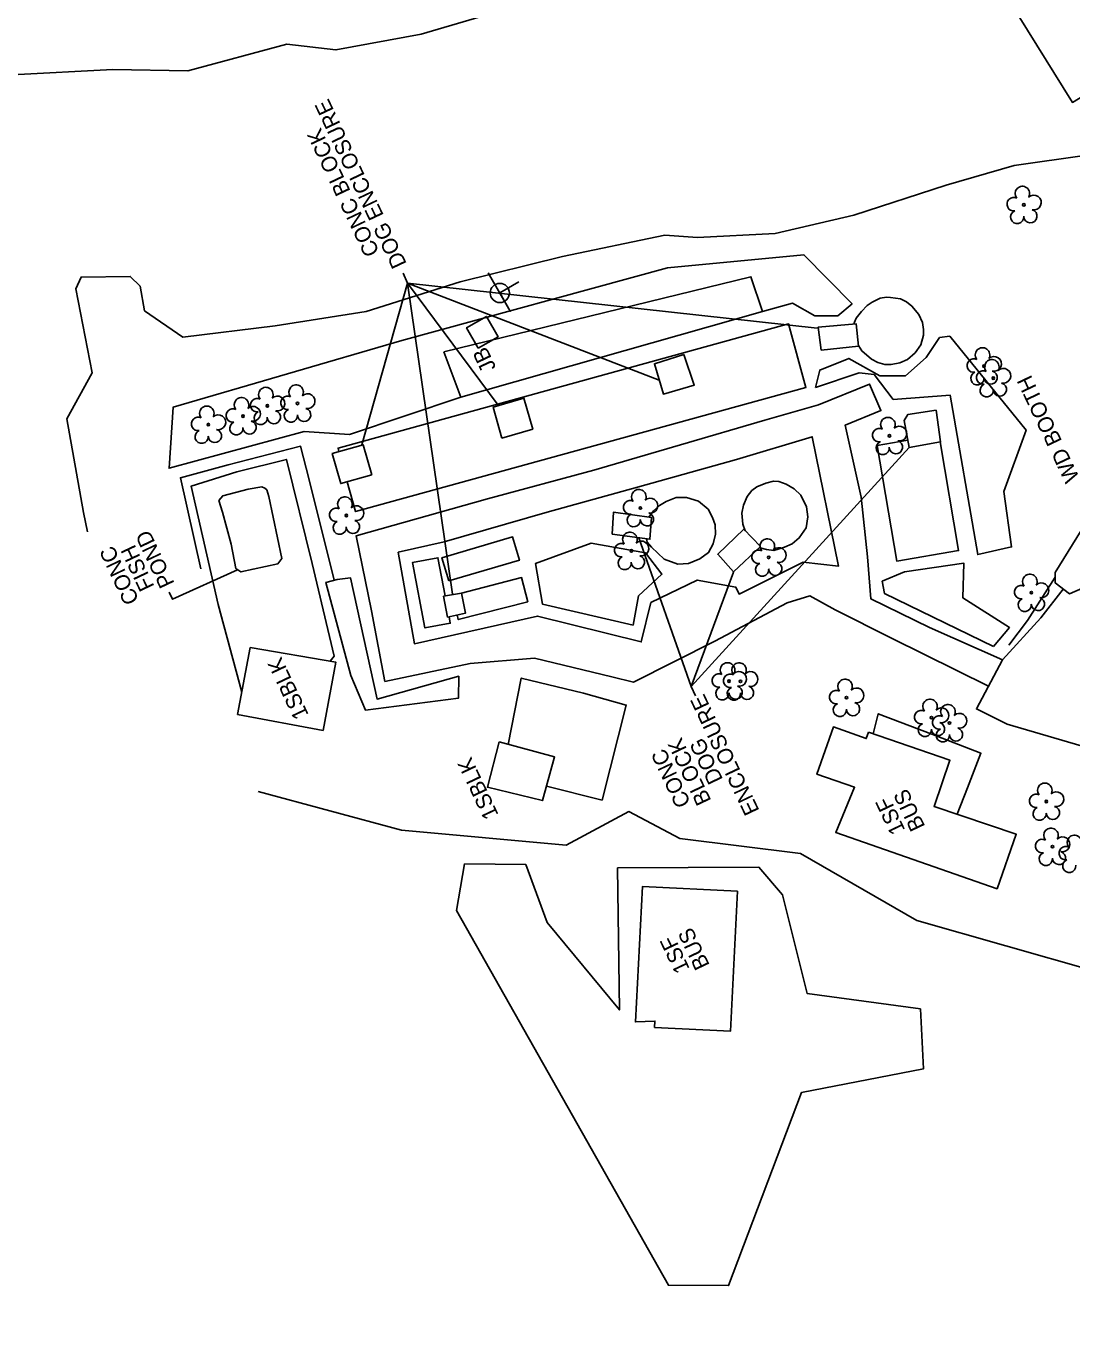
# Model space of a CAD drawing. Extents: x 472260 to 482161, y 489063 to 507124.
# Drawn here: x 473872.7 to 474139.9, y 505102.8 to 505438.9 of the extents above; entities that cross this region are included whole.
import ezdxf

# ---------------------------------------------------------------- set-up
doc = ezdxf.new("R2010")
doc.units = 0
for name, color, linetype in [('Exist Plan Preparation Watershed Blue', 7, 'Continuous'), ('Exist Structure Minor Drop Inlet Cogo Elevation', 7, 'Continuous'), ('Prop Drainage Structure Drop Inlet Grate 2 Narrow Slots and Flat Grates 840 29 CELL', 7, 'Continuous'), ('Prop Drainage Structure Drop Inlet Grate 2 Wide Slots and Flat Grates 840 20 Label', 7, 'Continuous'), ('Prop Drainage Structure Outlet Berm Ditch 850 10 CELL', 7, 'Continuous'), ('Prop Drainage Structure Pipe RCP 18in Class III', 7, 'Continuous'), ('Prop Drainage Structure Pipe RCP 60in Class III', 7, 'Continuous'), ('Prop Drainage Structure Pipe RCP 72in Class III', 7, 'Continuous'), ('Prop Drainage Structure Tops and Inverts LABEL', 7, 'Continuous'), ('Prop Earthen Structure Base Ditch Lateral Detail Label', 7, 'Continuous'), ('Prop Earthen Structure Berm Ditch Detail CELL', 7, 'Continuous'), ('Prop Earthen Structure Ditch Flow Line', 7, 'Continuous'), ('Prop Erosion Rip Rap Pad at Outlet Label', 7, 'Continuous'), ('Prop SS Fill Line', 7, 'Continuous')]:
    doc.layers.add(name, color=color, linetype=linetype)

msp = doc.modelspace()

# ---------------------------------------------------------------- linework, layer by layer
at = {"layer": 'Exist Plan Preparation Watershed Blue'}
for points in [[(474085.39, 505357.37), (474086.32, 505355.96), (474088.72, 505353.91), (474090.38, 505352.98), (474092.13, 505352.54), (474093.82, 505352.51), (474096.01, 505352.93), (474097.94, 505353.78), (474099.88, 505355.48), (474101.4, 505357.55), (474102.06, 505359.97), (474102.05, 505361.49), (474101.76, 505363.22), (474100.82, 505365.29), (474099.1, 505367.42), (474097.69, 505368.51), (474096.2, 505369.26), (474093.6, 505369.66), (474092.6, 505369.68), (474091.01, 505369.47), (474088.95, 505368.44), (474087.64, 505367.54), (474086.18, 505366.09), (474084.84, 505364.37), (474084.41, 505363.32), (474084.25, 505362.8)], [(473952.64, 505330.25), (473952.39, 505331.17), (474067.54, 505362.88), (474072.01, 505346.65), (473956.86, 505314.94), (473954.77, 505322.53)], [(474122.26, 505277.08), (474103.57, 505285.28), (474088.62, 505292.61), (474087.69, 505303.38), (474086.08, 505318.64), (474082.02, 505336.99), (474091.15, 505340.73), (474088.28, 505347.5), (474075.19, 505342.23), (474061.51, 505338.32), (474039.95, 505331.98), (474017.79, 505325.5), (473990.6, 505318.18), (473957.05, 505308.77), (473960.91, 505289.55), (473964.38, 505271.52), (473986.19, 505276.1), (474002.61, 505277.49), (474022.4, 505272.67), (474027.88, 505271.35), (474048.74, 505281.83), (474067.16, 505291.58), (474072.99, 505293.42), (474079.5, 505289.8), (474093.88, 505282.61), (474118.82, 505270.27)], [(473967.74, 505304.59), (473971.91, 505281.15), (474003.34, 505288.21), (474029.9, 505281.64), (474032.38, 505291.67), (474044.22, 505297.44), (474054.1, 505295.61), (474054.9, 505293.85), (474071.28, 505302.04), (474080.34, 505300.98), (474073.6, 505334.03), (474054.22, 505328.2), (474028.95, 505321.13), (474005.85, 505314.81), (473979.54, 505307.19), (473967.74, 505304.59)], [(474106.32, 505332.73), (474111.01, 505304.96), (474095.19, 505302.28), (474090.2, 505331.81), (474098.05, 505333.14)], [(473950.39, 505276.71), (473951.38, 505277.99), (473945.8, 505301.64), (473939.18, 505328.24), (473926.56, 505325.08), (473914.88, 505321.42), (473921.77, 505291.21), (473927.79, 505268.77)], [(474056.47, 505310), (474055.84, 505311.72), (474055.65, 505314.5), (474056, 505316.54), (474056.96, 505318.8), (474058.19, 505320.3), (474059.45, 505321.28), (474061.75, 505322.16), (474063.69, 505322.68), (474065.04, 505322.63), (474066.96, 505321.91), (474069, 505320.77), (474070.68, 505319.16), (474072.1, 505316.16), (474072.51, 505313.61), (474072.07, 505310.74), (474070.3, 505308.21), (474068.49, 505306.7), (474066.5, 505305.86), (474063.75, 505304.99), (474061.95, 505305.2), (474060.3, 505305.65), (474060.07, 505305.74)], [(474032.52, 505305.86), (474035.76, 505302.76), (474039.26, 505301.49), (474041.97, 505301.7), (474044.88, 505302.87), (474047.1, 505304.44), (474048.32, 505306.67), (474048.88, 505309.17), (474048.8, 505311.53), (474048.14, 505313.38), (474046.98, 505315.56), (474044.57, 505317.55), (474041.49, 505318.49), (474038.86, 505318.53), (474036.29, 505317.52), (474034.55, 505316.45), (474032.99, 505315.09), (474031.86, 505313.49)], [(474031.22, 505307.97), (474031.45, 505307.11), (474032.52, 505305.86)], [(473980.76, 505288.05), (473981.07, 505286.38), (473974.62, 505285.18), (473971.47, 505301.94), (473977.92, 505303.14), (473979.76, 505293.37)], [(473982.81, 505288.51), (473983.12, 505287.31), (474000.88, 505291.9), (473999.29, 505298.07), (473983.99, 505294.12)], [(473995.89, 505255.43), (473999.23, 505272.37), (474015.12, 505268.52), (474026.08, 505265.49), (474019.87, 505241.21), (474005.65, 505244.74)], [(474089.19, 505258.13), (474090.48, 505263.28), (474104.21, 505258.09), (474116.71, 505253.18), (474113.33, 505244.37), (474110.68, 505237.57)]]:
    msp.add_lwpolyline(points, dxfattribs=at)
msp.add_lwpolyline([(473980.68, 505297.19), (473998.77, 505302.51), (473997.02, 505308.45), (473978.93, 505303.14)], close=True, dxfattribs=at)
at = {"layer": 'Exist Structure Minor Drop Inlet Cogo Elevation'}
msp.add_arc((472721.75, 504540.63), 1732.75, 27.59346, 37.45515, dxfattribs=at)
at = {"layer": 'Prop Drainage Structure Drop Inlet Grate 2 Narrow Slots and Flat Grates 840 29 CELL'}
for points in [[(473958.48, 505331.94), (473970.13, 505373.26), (473969.05, 505375.82)], [(474074.87, 505361.79), (473970.13, 505373.26), (473969.05, 505375.82)], [(473981.62, 505293.86), (473970.13, 505373.26), (473969.05, 505375.82)], [(473993.34, 505342.08), (473970.13, 505373.26), (473969.05, 505375.82)], [(474034.45, 505348.51), (473970.13, 505373.26), (473969.05, 505375.82)], [(474098.4, 505331.26), (474042.63, 505270.2), (474043.75, 505267.88)], [(474029.26, 505308.21), (474042.63, 505270.2), (474043.75, 505267.88)], [(473926.67, 505300.06), (473910.07, 505292.53), (473909.19, 505294.37)], [(474053.48, 505299.46), (474042.63, 505270.2), (474043.75, 505267.88)]]:
    msp.add_lwpolyline(points, dxfattribs=at)
at = {"layer": 'Prop Drainage Structure Drop Inlet Grate 2 Wide Slots and Flat Grates 840 20 Label'}
for p, q in [((474127.7, 505393.3), (474127.7, 505393.3)), ((474117.51, 505352.07), (474117.51, 505352.07)), ((474119.89, 505349.03), (474119.89, 505349.03)), ((473934.33, 505341.95), (473934.33, 505341.95)), ((473942.05, 505342.56), (473942.05, 505342.56)), ((473919.23, 505337.15), (473919.23, 505337.15)), ((473928.11, 505339.32), (473928.11, 505339.32)), ((474093.33, 505334.28), (474093.33, 505334.28)), ((473954.53, 505313.94), (473954.53, 505313.94)), ((474029.68, 505315.85), (474029.68, 505315.85)), ((474027.38, 505304.9), (474027.38, 505304.9)), ((474062.49, 505303.22), (474062.49, 505303.22)), ((474129.62, 505294.21), (474129.62, 505294.21)), ((474052.34, 505271.59), (474052.34, 505271.59)), ((474055.27, 505271.54), (474055.27, 505271.54)), ((474082.36, 505267.37), (474082.36, 505267.37)), ((474104.09, 505262.27), (474104.09, 505262.27)), ((474108.68, 505260.89), (474108.68, 505260.89)), ((474133.44, 505240.84), (474133.44, 505240.84)), ((474135.01, 505229.31), (474135.01, 505229.31))]:
    msp.add_line(p, q, dxfattribs=at)
for centre in [(474127.7, 505393.3), (474117.51, 505352.07), (474119.89, 505349.03), (473934.33, 505341.95), (473942.05, 505342.56), (473919.23, 505337.15), (473928.11, 505339.32), (474093.33, 505334.28), (473954.53, 505313.94), (474029.68, 505315.85), (474027.38, 505304.9), (474062.49, 505303.22), (474129.62, 505294.21), (474052.34, 505271.59), (474055.27, 505271.54), (474082.36, 505267.37), (474104.09, 505262.27), (474108.68, 505260.89), (474133.44, 505240.84), (474135.01, 505229.31)]:
    msp.add_circle(centre, 0.326, dxfattribs=at)
for centre, radius, start, end in [((474127.32, 505396.18), 1.86, 330.1651, 219.7134), ((474125.1, 505393.46), 1.73, 62.6636, 279.3457), ((474130.25, 505393.89), 1.9, 257.1011, 134.1999), ((474126, 505390.18), 1.69, 111.5671, 6.231), ((474129.37, 505390.41), 1.7, 181.2822, 74.56), ((474114.91, 505352.22), 1.73, 62.6636, 279.3457), ((474117.13, 505354.94), 1.86, 330.1651, 219.7134), ((474119.51, 505351.9), 1.86, 330.1651, 219.7134), ((474120.06, 505352.66), 1.9, 257.1011, 134.1999), ((474115.81, 505348.95), 1.69, 111.5671, 6.231), ((474117.29, 505349.18), 1.73, 62.6636, 279.3457), ((474119.19, 505349.17), 1.7, 181.2822, 74.56), ((474122.44, 505349.61), 1.9, 257.1011, 134.1999), ((473941.67, 505345.44), 1.86, 330.1651, 219.7134), ((474118.19, 505345.91), 1.69, 111.5671, 6.231), ((474121.56, 505346.13), 1.7, 181.2822, 74.56), ((473927.72, 505342.19), 1.86, 330.1651, 219.7134), ((473931.73, 505342.1), 1.73, 62.6636, 279.3457), ((473933.95, 505344.82), 1.86, 330.1651, 219.7134), ((473936.88, 505342.54), 1.9, 257.1011, 134.1999), ((473939.45, 505342.72), 1.73, 62.6636, 279.3457), ((473944.6, 505343.15), 1.9, 257.1011, 134.1999), ((473918.85, 505340.03), 1.86, 330.1651, 219.7134), ((473925.5, 505339.47), 1.73, 62.6636, 279.3457), ((473930.65, 505339.91), 1.9, 257.1011, 134.1999), ((473932.63, 505338.83), 1.69, 111.5671, 6.231), ((473936, 505339.05), 1.7, 181.2822, 74.56), ((473940.35, 505339.44), 1.69, 111.5671, 6.231), ((473943.73, 505339.66), 1.7, 181.2822, 74.56), ((473916.63, 505337.31), 1.73, 62.6636, 279.3457), ((473921.78, 505337.74), 1.9, 257.1011, 134.1999), ((473926.4, 505336.2), 1.69, 111.5671, 6.231), ((473929.78, 505336.42), 1.7, 181.2822, 74.56), ((474092.95, 505337.15), 1.86, 330.1651, 219.7134), ((473917.53, 505334.03), 1.69, 111.5671, 6.231), ((473920.9, 505334.25), 1.7, 181.2822, 74.56), ((474090.73, 505334.43), 1.73, 62.6636, 279.3457), ((474095.88, 505334.87), 1.9, 257.1011, 134.1999), ((474091.63, 505331.16), 1.69, 111.5671, 6.231), ((474095, 505331.38), 1.7, 181.2822, 74.56), ((474029.29, 505318.73), 1.86, 330.1651, 219.7134), ((473954.15, 505316.81), 1.86, 330.1651, 219.7134), ((474027.07, 505316.01), 1.73, 62.6636, 279.3457), ((474032.23, 505316.44), 1.9, 257.1011, 134.1999), ((473951.93, 505314.09), 1.73, 62.6636, 279.3457), ((473957.08, 505314.52), 1.9, 257.1011, 134.1999), ((474027.97, 505312.73), 1.69, 111.5671, 6.231), ((474031.35, 505312.95), 1.7, 181.2822, 74.56), ((473952.83, 505310.81), 1.69, 111.5671, 6.231), ((473956.2, 505311.04), 1.7, 181.2822, 74.56), ((474024.78, 505305.06), 1.73, 62.6636, 279.3457), ((474027, 505307.78), 1.86, 330.1651, 219.7134), ((474029.93, 505305.49), 1.9, 257.1011, 134.1999), ((474062.11, 505306.1), 1.86, 330.1651, 219.7134), ((474025.68, 505301.78), 1.69, 111.5671, 6.231), ((474029.05, 505302), 1.7, 181.2822, 74.56), ((474059.89, 505303.38), 1.73, 62.6636, 279.3457), ((474065.04, 505303.81), 1.9, 257.1011, 134.1999), ((474060.79, 505300.1), 1.69, 111.5671, 6.231), ((474064.16, 505300.32), 1.7, 181.2822, 74.56), ((474129.23, 505297.08), 1.86, 330.1651, 219.7134), ((474132.17, 505294.8), 1.9, 257.1011, 134.1999), ((474127.01, 505294.36), 1.73, 62.6636, 279.3457), ((474127.91, 505291.09), 1.69, 111.5671, 6.231), ((474131.29, 505291.31), 1.7, 181.2822, 74.56), ((474049.74, 505271.74), 1.73, 62.6636, 279.3457), ((474051.96, 505274.46), 1.86, 330.1651, 219.7134), ((474052.66, 505271.69), 1.73, 62.6636, 279.3457), ((474054.89, 505274.41), 1.86, 330.1651, 219.7134), ((474054.89, 505272.18), 1.9, 257.1011, 134.1999), ((474057.82, 505272.13), 1.9, 257.1011, 134.1999), ((474050.64, 505268.47), 1.69, 111.5671, 6.231), ((474053.57, 505268.42), 1.69, 111.5671, 6.231), ((474054.01, 505268.69), 1.7, 181.2822, 74.56), ((474056.94, 505268.64), 1.7, 181.2822, 74.56), ((474081.98, 505270.24), 1.86, 330.1651, 219.7134), ((474084.91, 505267.95), 1.9, 257.1011, 134.1999), ((474079.76, 505267.52), 1.73, 62.6636, 279.3457), ((474103.7, 505265.14), 1.86, 330.1651, 219.7134), ((474080.66, 505264.25), 1.69, 111.5671, 6.231), ((474084.04, 505264.47), 1.7, 181.2822, 74.56), ((474101.48, 505262.42), 1.73, 62.6636, 279.3457), ((474106.64, 505262.86), 1.9, 257.1011, 134.1999), ((474108.29, 505263.76), 1.86, 330.1651, 219.7134), ((474111.22, 505261.48), 1.9, 257.1011, 134.1999), ((474102.38, 505259.15), 1.69, 111.5671, 6.231), ((474105.76, 505259.37), 1.7, 181.2822, 74.56), ((474106.07, 505261.04), 1.73, 62.6636, 279.3457), ((474110.35, 505257.99), 1.7, 181.2822, 74.56), ((474106.97, 505257.77), 1.69, 111.5671, 6.231), ((474133.05, 505243.71), 1.86, 330.1651, 219.7134), ((474135.99, 505241.43), 1.9, 257.1011, 134.1999), ((474130.83, 505240.99), 1.73, 62.6636, 279.3457), ((474135.11, 505237.94), 1.7, 181.2822, 74.56), ((474131.73, 505237.72), 1.69, 111.5671, 6.231), ((474134.62, 505232.19), 1.86, 330.1651, 219.7134), ((474132.4, 505229.47), 1.73, 62.6636, 279.3457), ((474137.56, 505229.9), 1.9, 257.1011, 134.1999), ((474138.4, 505227.64), 1.73, 62.6636, 279.3457), ((474140.62, 505230.36), 1.86, 330.1651, 219.7134), ((474133.3, 505226.19), 1.69, 111.5671, 6.231), ((474136.68, 505226.41), 1.7, 181.2822, 74.56), ((474139.3, 505224.37), 1.69, 111.5671, 6.231)]:
    msp.add_arc(centre, radius, start, end, dxfattribs=at)
at = {"layer": 'Prop Drainage Structure Pipe RCP 18in Class III'}
for points in [[(473816.42, 505415.8), (473837.36, 505419.29), (473869.01, 505426.53), (473894.79, 505427.86), (473913.99, 505427.52), (473939.29, 505434.34), (473951.85, 505432.89), (473973.66, 505436.95), (474000.87, 505444.96), (474016.81, 505450.81), (474034.45, 505461.6), (474042.25, 505464.97), (474058.91, 505465.18), (474070.04, 505466.37), (474074.06, 505468.28), (474075.38, 505473.13), (474075.38, 505478.33), (474066.64, 505501.67)], [(474143.83, 505405.99), (474125.24, 505403.34), (474107.83, 505398.33), (474084.22, 505390.66), (474064.09, 505386.02), (474044.24, 505384.93), (474035.93, 505385.56), (474009.8, 505380.07), (473983.65, 505373.67), (473959.56, 505366.06), (473936.34, 505362.37), (473912.69, 505359.51), (473902.96, 505366.22), (473901.85, 505372.5), (473899.27, 505375), (473886.7, 505374.83), (473885.41, 505371.83), (473889.52, 505350.42), (473883.05, 505338.64), (473887.34, 505314.69), (473888.38, 505309.77)]]:
    msp.add_lwpolyline(points, dxfattribs=at)
at = {"layer": 'Prop Drainage Structure Pipe RCP 72in Class III'}
msp.add_line((474128.62, 505287.13), (474123.89, 505280.81), dxfattribs=at)
msp.add_lwpolyline([(474135.7, 505298.16), (474128.62, 505287.13)], dxfattribs=at)
at = {"layer": 'Prop Drainage Structure Tops and Inverts LABEL'}
for points in [[(473983.78, 505344.15), (473955.3, 505334.66), (473943.77, 505335.42), (473909.19, 505326.01), (473910.24, 505341.59), (473968.69, 505358.68), (474036.58, 505377.19), (474071.47, 505380.56), (474083.81, 505368.02), (474080.16, 505364.97), (474074.23, 505364.97), (474068.6, 505368.17), (474060.92, 505366.04)], [(474074.41, 505346.6), (474075.53, 505351.06), (474082.94, 505354.08), (474090.86, 505349.61), (474097.42, 505349.65), (474102.69, 505354.3), (474106.14, 505359.43), (474108.76, 505359.72), (474128.29, 505335.74), (474122.61, 505320.04), (474124.54, 505305.91), (474115.89, 505303.94), (474108.9, 505344.67), (474094.26, 505343.6)], [(474094.26, 505343.6), (474089.4, 505349.98), (474085.57, 505350.35), (474074.41, 505346.6)], [(474027.83, 505285.88), (474004.67, 505291.26), (474002.9, 505301.66), (474017.12, 505306.82), (474031.02, 505304.36), (474035.18, 505298.93), (474029.21, 505293.4), (474027.83, 505285.88)], [(474091.45, 505297.12), (474097.18, 505299.54), (474112.32, 505301.75), (474112.11, 505292.85), (474124.01, 505285.3), (474119.97, 505280.49)], [(473955.67, 505273.07), (473949.24, 505296.83), (473952.15, 505297.6), (473955.61, 505297.98), (473962.39, 505267), (473983.25, 505272.83), (473983.2, 505267.25), (473959.39, 505264.22), (473955.67, 505273.07)], [(474119.97, 505280.49), (474092.05, 505294), (474091.45, 505297.12)]]:
    msp.add_lwpolyline(points, dxfattribs=at)
at = {"layer": 'Prop Earthen Structure Base Ditch Lateral Detail Label'}
msp.add_line((473993.73, 505370.79), (473993.73, 505370.79), dxfattribs=at)
msp.add_lwpolyline([(473990.74, 505375.91), (473996.43, 505366.11), (473993.72, 505370.78), (473998.59, 505373.63)], dxfattribs=at)
msp.add_circle((473993.74, 505370.79), 2.45, dxfattribs=at)
at = {"layer": 'Prop Earthen Structure Berm Ditch Detail CELL'}
msp.add_lwpolyline([(473988.24, 505356.7), (473985.27, 505361.91), (473990.33, 505364.8), (473993.31, 505359.6)], close=True, dxfattribs=at)
at = {"layer": 'Prop Earthen Structure Ditch Flow Line'}
for points in [[(474122.26, 505277.08), (474132.06, 505287.81), (474137.73, 505295.13)], [(474245.66, 505220.7), (474241.08, 505213.78), (474216.61, 505226.69), (474203.48, 505231.36), (474195.56, 505232.23), (474178.78, 505238.94), (474155.51, 505250.06), (474142.38, 505255.07), (474123.42, 505260.64), (474115.58, 505264.49), (474122.26, 505277.08)]]:
    msp.add_lwpolyline(points, dxfattribs=at)
at = {"layer": 'Prop Erosion Rip Rap Pad at Outlet Label'}
for points in [[(473979.4, 505355.73), (474057.91, 505374.93), (474060.92, 505366.04)], [(474060.92, 505366.04), (473983.78, 505344.15)], [(473983.78, 505344.15), (473979.4, 505355.73)], [(473932.01, 505243.39), (473968.62, 505233.52), (474010.71, 505229.66), (474026.76, 505238.28), (474039.74, 505231.39)], [(474039.74, 505231.39), (474070.64, 505227.57), (474100.38, 505210.48), (474145.85, 505197.49), (474221.93, 505186.17), (474248.45, 505176.22), (474277.09, 505162.04), (474333.09, 505118.27), (474352.71, 505084.66), (474349.72, 505047.44), (474370.59, 505001.39), (474331.17, 504970.24), (474311.76, 504935.08), (474292.73, 504879.6), (474286.83, 504842.4), (474281, 504828.7), (474253.76, 504800.95), (474212.37, 504772.4), (474185.95, 504758.02), (474194.18, 504746.5), (474168.72, 504709.09), (474147.17, 504667.02), (474132.12, 504653.24), (474125.76, 504660.6)], [(474023.86, 505223.93), (474024.32, 505187.6), (474005.82, 505209.94), (474000.36, 505224.71), (473984.74, 505224.91), (473982.67, 505213.01)], [(473982.67, 505213.01), (474036.85, 505117.23), (474052.23, 505117.16), (474070.84, 505166.47), (474102.02, 505172.51), (474101.25, 505187.83), (474072.3, 505191.79), (474065.99, 505217.02), (474059.98, 505224.05), (474023.86, 505223.93)]]:
    msp.add_lwpolyline(points, dxfattribs=at)
at = {"layer": 'Prop SS Fill Line'}
for points in [[(474175.79, 505441.38), (474140.09, 505419.47), (474084.97, 505508.14)], [(473951.38, 505297.39), (473945.02, 505323.02), (473942.83, 505331.63), (473924.29, 505326.91), (473912.11, 505323.58), (473917.34, 505300.26)]]:
    msp.add_lwpolyline(points, dxfattribs=at)
for points in [[(474075.86, 505356.15), (474085.4, 505357.22), (474084.86, 505362.86), (474075.09, 505362.02)], [(474040.76, 505355.09), (474043.44, 505347.23), (474035.57, 505344.93), (474033.25, 505352.7)], [(473994.28, 505333.72), (474002.17, 505335.97), (473999.91, 505343.88), (473992.02, 505341.63)], [(474105.31, 505340.84), (474106.4, 505332.74), (474098.4, 505331.26), (474097.13, 505338.19), (474098, 505339.71)], [(473961.02, 505324.3), (473958.85, 505332), (473950.91, 505329.76), (473953.08, 505322.06)], [(473921.92, 505317.73), (473922.91, 505318.99), (473929.4, 505320.65), (473932.93, 505321.22), (473933.68, 505320.95), (473934.18, 505320.47), (473934.69, 505318.77), (473938, 505302.9), (473937.03, 505301.61), (473930.67, 505300.22), (473927.59, 505299.49), (473926.31, 505300.37), (473925.06, 505306.57), (473922.9, 505314.81)], [(474022.43, 505309.19), (474032.1, 505307.85), (474032.52, 505313.4), (474022.81, 505314.79)], [(474152.82, 505310.42), (474142.71, 505295.39), (474139.33, 505293.9), (474135.7, 505296.71), (474135.71, 505299.36), (474145.64, 505315.42), (474148.77, 505316.46), (474152.92, 505313.66)], [(474056.08, 505310.39), (474049.45, 505304.01), (474053.44, 505299.53), (474060.37, 505306.02)], [(473983.99, 505294.12), (473984.98, 505288.99), (473980.4, 505287.97), (473979.37, 505293.3)], [(473929.94, 505280.17), (473926.72, 505263.1), (473948.56, 505259.01), (473951.83, 505276.46)], [(474088.02, 505258.53), (474108.81, 505251.37), (474104.73, 505239.57), (474125.77, 505232.48), (474120.86, 505218.57), (474079.62, 505232.94), (474084.43, 505244.5), (474074.8, 505247.79), (474079.01, 505259.89), (474087.42, 505256.92)], [(473993.54, 505256.05), (474007.73, 505252.3), (474004.63, 505241.08), (473990.59, 505244.47)], [(474054.53, 505217.96), (474052.72, 505182.18), (474033.29, 505183.11), (474033.38, 505184.72), (474028.39, 505184.52), (474030.18, 505219.11)]]:
    msp.add_lwpolyline(points, close=True, dxfattribs=at)

# ---------------------------------------------------------------- texts
at = {"layer": 'Prop Drainage Structure Outlet Berm Ditch 850 10 CELL'}
for s, p in [('DOG ENCLOSURE', (473970.03, 505378.25)), ('CONC BLOCK', (473963.07, 505381.24)), ('WD BOOTH', (474142, 505323.53)), ('POND', (473910.68, 505296.59)), ('CONC', (473901.64, 505292.3)), ('FISH', (473905.53, 505295.78)), ('1SBLK', (473944.97, 505262.99)), ('ENCLOSURE', (474060.18, 505238.52)), ('BLOCK', (474047.89, 505241.06)), ('DOG ', (474050.87, 505246.46)), ('CONC ', (474042.64, 505240.45)), ('1SBLK', (473993.51, 505237.43)), ('BUS', (474102.55, 505234.46)), ('1SF', (474097.45, 505233.54)), ('1SF', (474042.37, 505198.1)), ('BUS', (474047.48, 505199.02))]:
    msp.add_text(s, height=4, rotation=115.3906, dxfattribs=at).set_placement(p)
at = {"layer": 'Prop Drainage Structure Pipe RCP 60in Class III'}
msp.add_text('JB', height=4, rotation=115.3906, dxfattribs=at).set_placement((473992.89, 505351.69))

doc.saveas('drawing.dxf')
